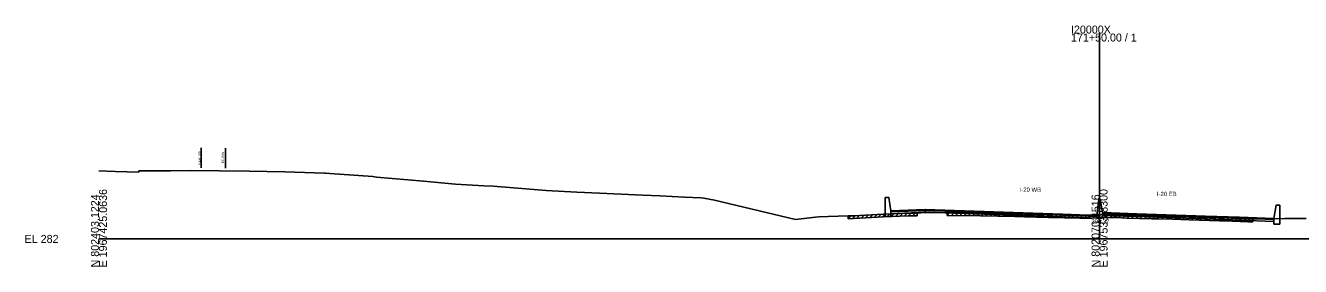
# Model space of a CAD drawing. Extents: x -4026 to 9638, y -10 to 19609.
# Drawn here: x 3974.3 to 4420.3, y 12990.3 to 13074.8 of the extents above; entities that cross this region are included whole.
import ezdxf

# ---------------------------------------------------------------- set-up
doc = ezdxf.new("R2010")
doc.units = 0
for name, color, linetype in [('Default', 7, 'Continuous'), ('RD_GPK_XS_Cell', 7, 'Continuous'), ('RD_TX_Misc1', 7, 'Continuous'), ('RD_XS_Base', 7, 'Continuous'), ('RD_XS_ExGround', 7, 'Continuous'), ('RD_XS_ExPaveRet', 7, 'Continuous'), ('RD_XS_ExRW', 7, 'Continuous'), ('RD_XS_MedBWall', 7, 'Continuous'), ('RD_XS_NewRW', 7, 'Continuous'), ('RD_XS_Pave', 7, 'Continuous'), ('RD_XS_PaveOvlay', 7, 'Continuous'), ('RD_XS_TX_Elev_EX', 7, 'Continuous')]:
    doc.layers.add(name, color=color, linetype=linetype)

msp = doc.modelspace()

# ---------------------------------------------------------------- linework, layer by layer
at = {"layer": 'RD_GPK_XS_Cell'}
for p, q in [((4350, 13000), (4350, 13071.97)), ((4000, 13000), (4350, 13000)), ((4350, 13000), (4700, 13000))]:
    msp.add_line(p, q, dxfattribs=at)
at = {"layer": 'RD_XS_Base'}
for points in [[(4289, 13009.98), (4277, 13009.5)], [(4277, 13009.5), (4277, 13008.83)], [(4277, 13008.83), (4289, 13009.31)], [(4337, 13008.35), (4313, 13009.17), (4289, 13009.98)], [(4289, 13009.98), (4289, 13009.31)], [(4289, 13009.98), (4289, 13009.98), (4289, 13009.31), (4289, 13009.31)], [(4289, 13009.31), (4313, 13008.5), (4337, 13007.68)], [(4337, 13007.68), (4337, 13008.35)], [(4349, 13007.88), (4337, 13008.35)], [(4337, 13007.68), (4349, 13007.21)], [(4349, 13007.21), (4349, 13007.88)], [(4351, 13008.23), (4351, 13008.9)], [(4351, 13008.9), (4363, 13008.48)], [(4363, 13007.81), (4351, 13008.23)], [(4363, 13007.81), (4363, 13008.48)], [(4363, 13008.48), (4387, 13007.67), (4399, 13007.26)], [(4399, 13006.59), (4387, 13007), (4363, 13007.81)], [(4399, 13007.26), (4399, 13007.26), (4399, 13006.59), (4399, 13006.59)], [(4399, 13006.59), (4399, 13007.26)], [(4399, 13007.26), (4411, 13006.78)], [(4399, 13006.59), (4399, 13007.26)], [(4411, 13006.11), (4399, 13006.59)], [(4411, 13006.78), (4411, 13006.11)]]:
    msp.add_lwpolyline(points, dxfattribs=at)
at = {"layer": 'RD_XS_ExGround'}
msp.add_lwpolyline([(4000, 13023.83), (4005.65, 13023.66), (4009.86, 13023.49), (4013.87, 13023.41), (4014.06, 13023.86), (4020.05, 13023.87), (4025.14, 13023.88), (4032.14, 13023.99), (4042.2, 13023.86), (4052.52, 13023.71), (4065.01, 13023.56), (4078.92, 13023.07), (4079.22, 13023.06), (4080.72, 13022.94), (4095.75, 13021.82), (4097.11, 13021.66), (4113.49, 13020.21), (4124.68, 13019.22), (4134.6, 13018.62), (4137.86, 13018.43), (4156.45, 13016.98), (4167.1, 13016.33), (4175.03, 13016.07), (4190.26, 13015.33), (4196.23, 13015.12), (4204.82, 13014.64), (4210.49, 13014.39), (4211.62, 13014.29), (4215.34, 13013.53), (4243.6, 13006.81), (4250.68, 13007.6), (4251.75, 13007.74), (4255.02, 13007.84), (4262.11, 13008.05), (4263.47, 13008.13), (4263.94, 13008.14), (4274.42, 13008.71), (4283.04, 13009.03), (4285.53, 13009.06), (4286.25, 13009.08), (4287.43, 13009.1), (4296.68, 13009.24), (4308.3, 13009.13), (4320.36, 13008.81), (4323.78, 13008.72), (4332.15, 13008.49), (4337.68, 13008.38), (4343.08, 13008.26), (4345.78, 13008.27), (4347.45, 13008.26), (4350, 13008.37), (4350.44, 13008.39), (4354.14, 13008.53), (4355.99, 13008.46), (4359.38, 13008.31), (4368.24, 13008.06), (4370.6, 13007.99), (4375.54, 13007.86), (4381.33, 13007.69), (4391.93, 13007.38), (4393.77, 13007.33), (4401.87, 13006.98), (4403.07, 13006.93), (4405.41, 13006.98), (4414.85, 13007.16), (4422.22, 13007.18)], dxfattribs=at)
at = {"layer": 'RD_XS_ExPaveRet'}
for p, q in [((4296.68, 13008.24), (4296.68, 13009.24)), ((4296.68, 13008.24), (4297.67, 13009.23)), ((4298.18, 13008.22), (4299.17, 13009.21)), ((4299.68, 13008.21), (4300.67, 13009.2)), ((4301.18, 13008.2), (4302.17, 13009.19)), ((4262.11, 13007.05), (4263.16, 13008.11)), ((4262.11, 13007.05), (4262.11, 13008.05)), ((4262.11, 13007.05), (4263.47, 13007.13)), ((4263.47, 13007.13), (4263.94, 13007.14)), ((4263.61, 13007.13), (4264.66, 13008.18)), ((4263.94, 13007.14), (4274.42, 13007.71)), ((4265.11, 13007.21), (4266.16, 13008.26)), ((4266.61, 13007.29), (4267.66, 13008.35)), ((4268.11, 13007.37), (4269.16, 13008.43)), ((4269.61, 13007.45), (4270.66, 13008.51)), ((4271.11, 13007.53), (4272.16, 13008.59)), ((4272.61, 13007.61), (4273.66, 13008.67)), ((4274.11, 13007.69), (4275.15, 13008.74)), ((4274.42, 13007.71), (4283.04, 13008.03)), ((4275.61, 13007.75), (4276.65, 13008.79)), ((4277.11, 13007.81), (4278.15, 13008.85)), ((4278.61, 13007.87), (4279.65, 13008.9)), ((4280.11, 13007.92), (4281.15, 13008.96)), ((4281.61, 13007.98), (4282.65, 13009.02)), ((4283.04, 13008.03), (4285.53, 13008.06)), ((4283.11, 13008.03), (4284.12, 13009.05)), ((4284.61, 13008.05), (4285.62, 13009.07)), ((4285.53, 13008.06), (4286.25, 13008.08)), ((4286.25, 13009.08), (4286.25, 13008.08)), ((4296.68, 13008.24), (4308.3, 13008.13)), ((4302.68, 13008.18), (4303.67, 13009.17)), ((4304.18, 13008.17), (4305.17, 13009.16)), ((4305.68, 13008.16), (4306.67, 13009.15)), ((4307.18, 13008.14), (4308.17, 13009.13)), ((4308.3, 13008.13), (4320.36, 13007.81)), ((4308.68, 13008.12), (4309.65, 13009.1)), ((4310.18, 13008.08), (4311.15, 13009.06)), ((4311.68, 13008.04), (4312.65, 13009.02)), ((4313.18, 13008), (4314.15, 13008.98)), ((4314.68, 13007.96), (4315.65, 13008.94)), ((4316.18, 13007.92), (4317.15, 13008.9)), ((4317.68, 13007.88), (4318.65, 13008.86)), ((4319.18, 13007.84), (4320.15, 13008.82)), ((4320.36, 13007.81), (4323.78, 13007.72)), ((4320.68, 13007.8), (4321.65, 13008.78)), ((4322.18, 13007.76), (4323.15, 13008.74)), ((4323.68, 13007.72), (4324.65, 13008.7)), ((4323.78, 13007.72), (4332.15, 13007.49)), ((4325.18, 13007.68), (4326.15, 13008.66)), ((4326.68, 13007.64), (4327.65, 13008.62)), ((4328.18, 13007.6), (4329.15, 13008.58)), ((4329.68, 13007.56), (4330.65, 13008.54)), ((4331.18, 13007.52), (4332.15, 13008.49)), ((4332.15, 13007.49), (4337.68, 13007.38)), ((4332.68, 13007.48), (4333.66, 13008.46)), ((4334.18, 13007.45), (4335.16, 13008.43)), ((4335.68, 13007.42), (4336.66, 13008.4)), ((4337.18, 13007.39), (4338.16, 13008.37)), ((4337.68, 13007.38), (4343.08, 13007.26)), ((4338.68, 13007.36), (4339.66, 13008.34)), ((4340.18, 13007.33), (4341.16, 13008.31)), ((4341.68, 13007.29), (4342.66, 13008.27)), ((4343.08, 13007.26), (4345.78, 13007.27)), ((4343.18, 13007.26), (4344.18, 13008.27)), ((4344.68, 13007.27), (4345.68, 13008.27)), ((4345.78, 13007.27), (4347.45, 13007.26)), ((4346.18, 13007.27), (4347.17, 13008.26)), ((4347.45, 13007.26), (4350, 13007.37)), ((4347.68, 13007.27), (4348.72, 13008.32)), ((4349.18, 13007.33), (4350.22, 13008.38)), ((4350, 13007.37), (4350.44, 13007.39)), ((4350.44, 13007.39), (4354.14, 13007.53)), ((4350.68, 13007.4), (4351.72, 13008.44)), ((4352.18, 13007.46), (4353.22, 13008.5)), ((4353.68, 13007.52), (4354.68, 13008.51)), ((4354.14, 13007.53), (4355.99, 13007.46)), ((4355.18, 13007.49), (4356.14, 13008.46)), ((4355.99, 13007.46), (4359.38, 13007.31)), ((4356.68, 13007.43), (4357.63, 13008.39)), ((4358.18, 13007.36), (4359.13, 13008.32)), ((4359.38, 13007.31), (4368.24, 13007.06)), ((4359.68, 13007.3), (4360.65, 13008.27)), ((4361.18, 13007.26), (4362.15, 13008.23)), ((4362.68, 13007.22), (4363.65, 13008.19)), ((4364.18, 13007.17), (4365.15, 13008.15)), ((4365.68, 13007.13), (4366.65, 13008.1)), ((4367.18, 13007.09), (4368.15, 13008.06)), ((4368.24, 13007.06), (4370.6, 13006.99)), ((4368.68, 13007.05), (4369.65, 13008.02)), ((4370.18, 13007), (4371.15, 13007.98)), ((4370.6, 13006.99), (4375.54, 13006.86)), ((4371.68, 13006.96), (4372.65, 13007.94)), ((4373.18, 13006.92), (4374.15, 13007.9)), ((4374.68, 13006.88), (4375.65, 13007.85)), ((4375.54, 13006.86), (4381.33, 13006.69)), ((4376.18, 13006.84), (4377.15, 13007.81)), ((4377.68, 13006.8), (4378.65, 13007.77)), ((4379.18, 13006.76), (4380.15, 13007.73)), ((4380.68, 13006.71), (4381.65, 13007.69)), ((4381.33, 13006.69), (4391.93, 13006.38)), ((4382.18, 13006.67), (4383.15, 13007.64)), ((4383.68, 13006.63), (4384.65, 13007.6)), ((4385.18, 13006.58), (4386.15, 13007.55)), ((4386.68, 13006.54), (4387.65, 13007.51)), ((4388.18, 13006.49), (4389.15, 13007.47)), ((4389.68, 13006.45), (4390.65, 13007.42)), ((4391.18, 13006.41), (4392.15, 13007.38)), ((4391.93, 13006.38), (4393.77, 13006.33)), ((4392.68, 13006.36), (4393.65, 13007.34)), ((4393.77, 13006.33), (4401.87, 13005.98)), ((4394.18, 13006.31), (4395.14, 13007.27)), ((4395.68, 13006.25), (4396.64, 13007.21)), ((4397.18, 13006.18), (4398.14, 13007.14)), ((4398.68, 13006.12), (4399.64, 13007.08)), ((4400.18, 13006.05), (4401.14, 13007.01)), ((4401.68, 13005.99), (4402.64, 13006.95)), ((4401.87, 13005.98), (4403.07, 13005.93)), ((4403.07, 13005.93), (4403.58, 13005.94)), ((4403.58, 13006.94), (4403.58, 13005.94))]:
    msp.add_line(p, q, dxfattribs=at)
at = {"layer": 'RD_XS_ExRW'}
msp.add_line((4044.29, 13024.83), (4044.29, 13031.83), dxfattribs=at)
at = {"layer": 'RD_XS_MedBWall'}
for points in [[(4277, 13009.84), (4276.25, 13014.51), (4275, 13014.51)], [(4275, 13014.51), (4275, 13007.84)], [(4349, 13008.21), (4349.75, 13013.9), (4350.25, 13013.9), (4351, 13009.23)], [(4277, 13007.84), (4277, 13009.84)], [(4351, 13009.23), (4351, 13007.21)], [(4411, 13007.12), (4411.75, 13011.79), (4413, 13011.79)], [(4413, 13011.79), (4413, 13005.12)], [(4275, 13007.84), (4277, 13007.84)], [(4349, 13007.21), (4349, 13008.21)], [(4351, 13007.21), (4349, 13007.21)], [(4411, 13005.12), (4411, 13007.12)], [(4413, 13005.12), (4411, 13005.12)]]:
    msp.add_lwpolyline(points, dxfattribs=at)
at = {"layer": 'RD_XS_NewRW'}
msp.add_line((4035.76, 13024.94), (4035.76, 13031.94), dxfattribs=at)
at = {"layer": 'RD_XS_Pave'}
for points in [[(4289, 13010.15), (4277, 13009.67)], [(4277, 13009.5), (4289, 13009.98)], [(4277, 13009.67), (4277, 13009.5)], [(4289, 13010.15), (4289, 13010.15), (4289, 13009.98), (4289, 13009.98)], [(4289, 13009.98), (4289, 13010.15)], [(4289, 13010.15), (4313, 13009.33), (4337, 13008.52)], [(4337, 13008.35), (4313, 13009.17), (4289, 13009.98)], [(4337, 13008.52), (4349, 13008.05)], [(4337, 13008.35), (4337, 13008.52)], [(4349, 13007.88), (4337, 13008.35)], [(4349, 13008.05), (4349, 13007.88)], [(4363, 13008.65), (4351, 13009.07)], [(4351, 13009.07), (4351, 13008.9)], [(4351, 13008.9), (4363, 13008.48)], [(4399, 13007.43), (4387, 13007.84), (4363, 13008.65)], [(4363, 13008.65), (4363, 13008.48)], [(4363, 13008.48), (4387, 13007.67), (4399, 13007.26)], [(4399, 13007.43), (4399, 13007.43), (4399, 13007.26), (4399, 13007.26)], [(4399, 13007.26), (4399, 13007.43)], [(4399, 13007.43), (4411, 13006.95)], [(4399, 13007.26), (4399, 13007.43)], [(4411, 13006.78), (4399, 13007.26)], [(4411, 13006.95), (4411, 13006.78)]]:
    msp.add_lwpolyline(points, dxfattribs=at)
at = {"layer": 'RD_XS_PaveOvlay'}
for points in [[(4289, 13010.32), (4277, 13009.84)], [(4277, 13009.67), (4289, 13010.15)], [(4277, 13009.84), (4277, 13009.67)], [(4289, 13010.32), (4313, 13009.5), (4337, 13008.69)], [(4289, 13010.15), (4289, 13010.32)], [(4289, 13010.32), (4289, 13010.32), (4289, 13010.15), (4289, 13010.15)], [(4337, 13008.52), (4313, 13009.33), (4289, 13010.15)], [(4363, 13008.82), (4351, 13009.23)], [(4351, 13009.23), (4351, 13009.07)], [(4337, 13008.69), (4337, 13008.52)], [(4337, 13008.69), (4349, 13008.21)], [(4349, 13008.05), (4337, 13008.52)], [(4349, 13008.21), (4349, 13008.05)], [(4351, 13009.07), (4363, 13008.65)], [(4399, 13007.6), (4387, 13008.01), (4363, 13008.82)], [(4363, 13008.82), (4363, 13008.65)], [(4363, 13008.65), (4387, 13007.84), (4399, 13007.43)], [(4399, 13007.6), (4411, 13007.12)], [(4399, 13007.43), (4399, 13007.6)], [(4399, 13007.43), (4399, 13007.6)], [(4399, 13007.6), (4399, 13007.6), (4399, 13007.43), (4399, 13007.43)], [(4411, 13006.95), (4399, 13007.43)], [(4411, 13007.12), (4411, 13006.95)]]:
    msp.add_lwpolyline(points, dxfattribs=at)

# ---------------------------------------------------------------- texts
at = {"layer": 'Default'}
msp.add_text('-', height=0.0001, dxfattribs=at).set_placement((4000, 13000))
at = {"layer": 'RD_GPK_XS_Cell'}
for s, p in [('171+50.00 / 1', (4340, 13069.17)), ('I20000X', (4340, 13071.97)), ('EL 282', (3974, 12998.6))]:
    msp.add_text(s, height=2.8, dxfattribs=at).set_placement(p)
for s, p in [('N 802403.1224', (4000, 12990)), ('E 1967425.0636', (4002.8, 12990)), ('N 802070.4516', (4350, 12990)), ('E 1967533.8300', (4352.8, 12990))]:
    msp.add_text(s, height=2.8, rotation=90, dxfattribs=at).set_placement(p)
at = {"layer": 'RD_TX_Misc1'}
for s, p in [('I-20 WB', (4322.06, 13016.5)), ('I-20 EB', (4370.06, 13015.01))]:
    msp.add_text(s, height=1.5, dxfattribs=at).set_placement(p)
at = {"layer": 'RD_XS_ExRW'}
msp.add_text('EX. R/W ', height=0.75, rotation=90, dxfattribs=at).set_placement((4043.72, 13026.51))
at = {"layer": 'RD_XS_NewRW'}
msp.add_text('NEW R/W ', height=0.75, rotation=90, dxfattribs=at).set_placement((4035.47, 13026.09))
at = {"layer": 'RD_XS_TX_Elev_EX'}
msp.add_text('290.37', height=1.5, dxfattribs=at).set_placement((4347.11, 13005.37))

doc.saveas('drawing.dxf')
